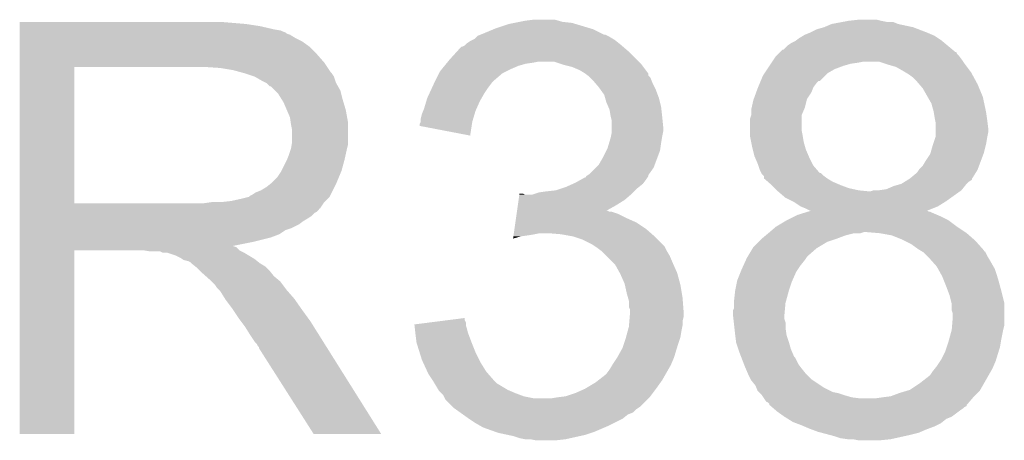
# Model space of a CAD drawing. Extents: x -9 to 122, y -9 to 65.
# Tile 264 of 308: x 81.623 to 83.955, y 54.381 to 55.377. Entities that reach past the tile are written whole.
import ezdxf

# ---------------------------------------------------------------- set-up
doc = ezdxf.new("R2010")
doc.units = 0
doc.layers.add('CLICKER_4_FOR_R7FA4M2A_V100_GTO', color=12, linetype='CONTINUOUS')

msp = doc.modelspace()

# ---------------------------------------------------------------- linework, layer by layer
at = {"layer": 'CLICKER_4_FOR_R7FA4M2A_V100_GTO'}
for points in [[(81.62292, 55.36692), (81.622922, 55.372), (82.15884, 55.36692), (82.09788, 55.372)], [(81.62292, 55.36184), (81.62292, 55.36692), (82.19186, 55.36184), (82.15884, 55.36692)], [(81.62292, 55.35422), (81.62292, 55.36184), (82.22488, 55.35422), (82.19186, 55.36184)], [(82.744564, 55.35422), (82.75066, 55.35676), (82.9818, 55.35422), (82.973334, 55.35676)], [(82.75066, 55.35676), (82.781142, 55.36692), (82.973334, 55.35676), (82.93947, 55.36692)], [(82.781142, 55.36692), (82.79384, 55.36946), (82.93947, 55.36692), (82.931002, 55.36946)], [(82.79384, 55.36946), (82.80654, 55.372), (82.931002, 55.36946), (82.908142, 55.372)], [(82.80654, 55.372), (82.81924, 55.37454), (82.908142, 55.372), (82.89925, 55.37454)], [(82.81924, 55.37454), (82.839562, 55.37708), (82.89925, 55.37454), (82.890358, 55.37708)], [(83.510122, 55.354222), (83.527894, 55.359298), (83.751922, 55.354222), (83.738722, 55.359298)], [(83.527894, 55.359298), (83.527902, 55.3593), (83.738722, 55.359298), (83.738714, 55.3593)], [(83.527902, 55.3593), (83.545682, 55.36692), (83.738714, 55.3593), (83.703162, 55.36692)], [(83.545682, 55.36692), (83.572762, 55.371998), (83.703162, 55.36692), (83.690464, 55.371998)], [(83.572762, 55.371998), (83.572772, 55.372), (83.690464, 55.371998), (83.675222, 55.372)], [(83.572772, 55.372), (83.586318, 55.37454), (83.675222, 55.372), (83.66252, 55.37454)], [(83.586318, 55.37454), (83.609182, 55.37708), (83.66252, 55.37454), (83.652358, 55.37708)], [(81.62292, 55.351678), (81.62292, 55.35422), (82.240122, 55.351678), (82.22488, 55.35422)], [(81.62292, 55.346596), (81.62292, 55.351678), (82.25282, 55.346596), (82.240122, 55.351678)], [(81.62292, 55.34406), (81.62292, 55.346596), (82.255364, 55.34406), (82.25282, 55.346596)], [(81.62292, 55.34152), (81.62292, 55.34406), (82.262982, 55.34152), (82.255364, 55.34406)], [(81.62292, 55.3339), (81.62292, 55.34152), (82.27568, 55.3339), (82.262982, 55.34152)], [(81.62292, 55.326278), (81.62292, 55.3339), (82.29092, 55.326278), (82.27568, 55.3339)], [(82.69986, 55.331362), (82.70494, 55.33644), (83.028364, 55.331362), (83.019898, 55.33644)], [(82.70494, 55.33644), (82.707484, 55.33898), (83.019898, 55.33644), (83.01482, 55.33898)], [(82.707484, 55.33898), (82.713826, 55.341518), (83.01482, 55.33898), (83.009744, 55.341518)], [(82.713826, 55.341518), (82.713832, 55.34152), (83.009744, 55.341518), (83.007204, 55.34152)], [(82.713832, 55.34152), (82.72018, 55.34406), (83.007204, 55.34152), (83.002124, 55.34406)], [(82.72018, 55.34406), (82.744564, 55.35422), (83.002124, 55.34406), (82.9818, 55.35422)], [(83.462704, 55.32882), (83.469482, 55.333902), (83.80476, 55.32882), (83.797138, 55.333902)], [(83.469482, 55.333902), (83.47794, 55.338978), (83.797138, 55.333902), (83.789522, 55.338978)], [(83.47794, 55.338978), (83.482178, 55.34152), (83.789522, 55.338978), (83.783592, 55.34152)], [(83.482178, 55.34152), (83.49488, 55.3466), (83.783592, 55.34152), (83.77174, 55.3466)], [(83.49488, 55.3466), (83.510122, 55.354222), (83.77174, 55.3466), (83.751922, 55.354222)], [(81.62292, 55.313578), (81.62292, 55.326278), (82.308702, 55.313578), (82.29092, 55.326278)], [(81.62292, 55.2958), (81.62292, 55.313578), (82.32648, 55.2958), (82.308702, 55.313578)], [(82.659914, 55.303422), (82.66684, 55.31104), (83.06308, 55.303422), (83.054192, 55.31104)], [(82.66684, 55.31104), (82.669386, 55.31358), (83.054192, 55.31104), (83.051228, 55.31358)], [(82.669386, 55.31358), (82.671924, 55.313582), (83.051228, 55.31358), (83.051226, 55.313582)], [(82.671924, 55.313582), (82.677, 55.316122), (83.051226, 55.313582), (83.048262, 55.316122)], [(82.677, 55.316122), (82.679538, 55.31866), (83.048262, 55.316122), (83.0453, 55.31866)], [(82.679538, 55.31866), (82.68208, 55.3212), (83.0453, 55.31866), (83.042126, 55.3212)], [(82.68208, 55.3212), (82.689702, 55.32628), (83.042126, 55.3212), (83.035776, 55.32628)], [(82.689702, 55.32628), (82.694778, 55.32882), (83.035776, 55.32628), (83.0326, 55.32882)], [(82.694778, 55.32882), (82.69986, 55.331362), (83.0326, 55.32882), (83.028364, 55.331362)], [(83.431386, 55.305966), (83.44154, 55.31612), (83.832186, 55.305966), (83.820002, 55.31612)], [(83.44154, 55.31612), (83.449162, 55.3212), (83.820002, 55.31612), (83.813906, 55.3212)], [(83.449162, 55.3212), (83.45932, 55.326282), (83.813906, 55.3212), (83.807806, 55.326282)], [(83.45932, 55.326282), (83.462704, 55.32882), (83.807806, 55.326282), (83.80476, 55.32882)], [(81.622918, 55.27548), (81.62292, 55.2958), (82.34426, 55.27548), (82.32648, 55.2958)], [(82.64144, 55.283098), (82.659914, 55.303422), (83.083402, 55.283098), (83.06308, 55.303422)], [(83.406826, 55.28056), (83.413598, 55.290718), (83.85556, 55.28056), (83.84794, 55.290718)], [(83.413598, 55.290718), (83.413602, 55.290722), (83.84794, 55.290718), (83.847938, 55.290722)], [(83.413602, 55.290722), (83.41868, 55.2958), (83.847938, 55.290722), (83.842862, 55.2958)], [(83.41868, 55.2958), (83.423748, 55.300866), (83.842862, 55.2958), (83.840326, 55.300866)], [(83.423748, 55.300866), (83.423762, 55.30088), (83.840326, 55.300866), (83.837786, 55.30088)], [(83.423762, 55.30088), (83.426306, 55.303422), (83.837786, 55.30088), (83.835238, 55.303422)], [(83.426306, 55.303422), (83.428846, 55.30596), (83.835238, 55.303422), (83.832194, 55.30596)], [(83.428846, 55.30596), (83.431386, 55.305966), (83.832194, 55.30596), (83.832186, 55.305966)], [(81.622912, 54.942762), (81.622918, 55.26532), (81.75244, 54.942762), (81.752462, 55.26532)], [(81.622918, 55.26532), (81.622918, 55.27548), (82.351034, 55.26532), (82.34426, 55.27548)], [(82.09788, 55.26278), (82.05978, 55.26532), (82.352728, 55.26278), (82.351034, 55.26532)], [(82.128362, 55.2577), (82.09788, 55.26278), (82.356114, 55.2577), (82.352728, 55.26278)], [(82.622736, 55.26024), (82.62897, 55.26786), (82.78622, 55.26024), (82.803998, 55.26786)], [(82.62897, 55.26786), (82.633128, 55.27294), (82.803998, 55.26786), (82.821778, 55.27294)], [(82.633128, 55.27294), (82.635206, 55.27548), (82.821778, 55.27294), (82.83956, 55.27548)], [(82.635206, 55.27548), (82.637284, 55.27802), (82.83956, 55.27548), (82.852258, 55.27802)], [(82.637284, 55.27802), (82.64144, 55.283098), (83.08848, 55.27802), (83.083402, 55.283098)], [(82.910682, 55.2704), (82.887816, 55.27802), (83.0961, 55.2704), (83.08848, 55.27802)], [(82.91069, 55.270398), (82.910682, 55.2704), (83.0961, 55.270398), (83.0961, 55.2704)], [(82.930998, 55.26532), (82.91069, 55.270398), (83.09991, 55.26532), (83.0961, 55.270398)], [(82.948778, 55.2577), (82.930998, 55.26532), (83.105624, 55.2577), (83.09991, 55.26532)], [(83.39328, 55.26024), (83.398358, 55.267858), (83.5533, 55.26024), (83.573618, 55.267858)], [(83.398358, 55.267858), (83.401746, 55.27294), (83.573618, 55.267858), (83.591402, 55.27294)], [(83.401746, 55.27294), (83.40344, 55.27548), (83.591402, 55.27294), (83.609178, 55.27548)], [(83.40344, 55.27548), (83.405134, 55.27802), (83.609178, 55.27548), (83.621882, 55.27802)], [(83.405134, 55.27802), (83.406826, 55.28056), (83.857254, 55.27802), (83.85556, 55.28056)], [(83.657442, 55.278018), (83.63458, 55.27802), (83.857256, 55.278018), (83.857254, 55.27802)], [(83.67268, 55.27294), (83.657442, 55.278018), (83.86064, 55.27294), (83.857256, 55.278018)], [(83.6803, 55.2704), (83.67268, 55.27294), (83.862546, 55.2704), (83.86064, 55.27294)], [(83.698082, 55.26532), (83.6803, 55.2704), (83.866356, 55.26532), (83.862546, 55.2704)], [(83.71586, 55.25516), (83.698082, 55.26532), (83.873978, 55.25516), (83.866356, 55.26532)], [(82.146996, 55.252618), (82.128362, 55.2577), (82.359502, 55.252618), (82.356114, 55.2577)], [(82.1563, 55.25008), (82.146996, 55.252618), (82.36204, 55.25008), (82.359502, 55.252618)], [(82.179162, 55.24246), (82.1563, 55.25008), (82.36712, 55.24246), (82.36204, 55.25008)], [(82.19694, 55.2323), (82.179162, 55.24246), (82.370508, 55.2323), (82.36712, 55.24246)], [(82.60842, 55.234842), (82.61604, 55.25008), (82.74812, 55.234842), (82.7659, 55.25008)], [(82.61604, 55.25008), (82.61858, 55.25516), (82.7659, 55.25008), (82.77606, 55.25516)], [(82.61858, 55.25516), (82.622736, 55.26024), (82.77606, 55.25516), (82.78622, 55.26024)], [(82.961478, 55.250082), (82.948778, 55.2577), (83.111336, 55.250082), (83.105624, 55.2577)], [(82.961486, 55.250076), (82.961478, 55.250082), (83.11134, 55.250076), (83.111336, 55.250082)], [(82.968262, 55.244994), (82.961486, 55.250076), (83.111346, 55.244994), (83.11134, 55.250076)], [(82.971638, 55.24246), (82.968262, 55.244994), (83.11388, 55.24246), (83.111346, 55.244994)], [(82.974184, 55.239916), (82.971638, 55.24246), (83.11642, 55.239916), (83.11388, 55.24246)], [(82.979262, 55.23484), (82.974184, 55.239916), (83.118452, 55.23484), (83.11642, 55.239916)], [(83.37783, 55.232306), (83.383122, 55.245002), (83.517746, 55.232306), (83.530442, 55.245002)], [(83.383122, 55.245002), (83.386508, 55.250082), (83.530442, 55.245002), (83.535522, 55.250082)], [(83.386508, 55.250082), (83.39328, 55.26024), (83.535522, 55.250082), (83.5533, 55.26024)], [(83.720094, 55.25262), (83.71586, 55.25516), (83.875882, 55.25262), (83.873978, 55.25516)], [(83.72856, 55.24754), (83.720094, 55.25262), (83.878654, 55.24754), (83.875882, 55.25262)], [(83.73872, 55.239918), (83.72856, 55.24754), (83.88281, 55.239918), (83.878654, 55.24754)], [(83.74634, 55.2323), (83.73872, 55.239918), (83.886966, 55.2323), (83.88281, 55.239918)], [(82.2071, 55.227218), (82.19694, 55.2323), (82.3722, 55.227218), (82.370508, 55.2323)], [(82.214726, 55.2196), (82.2071, 55.227218), (82.376554, 55.2196), (82.3722, 55.227218)], [(82.217266, 55.219594), (82.214726, 55.2196), (82.376558, 55.219594), (82.376554, 55.2196)], [(82.227424, 55.209436), (82.217266, 55.219594), (82.382362, 55.209436), (82.376558, 55.219594)], [(82.59279, 55.201822), (82.599822, 55.21706), (82.722722, 55.201822), (82.73288, 55.21706)], [(82.599822, 55.21706), (82.60334, 55.22468), (82.73288, 55.21706), (82.738596, 55.22468)], [(82.60334, 55.22468), (82.604608, 55.227218), (82.738596, 55.22468), (82.7405, 55.227218)], [(82.604608, 55.227218), (82.60842, 55.234842), (82.7405, 55.227218), (82.74812, 55.234842)], [(82.985794, 55.22722), (82.979262, 55.23484), (83.1215, 55.22722), (83.118452, 55.23484)], [(82.9945, 55.21706), (82.985794, 55.22722), (83.12658, 55.21706), (83.1215, 55.22722)], [(82.99813, 55.21198), (82.9945, 55.21706), (83.12912, 55.21198), (83.12658, 55.21706)], [(83.37042, 55.214518), (83.37148, 55.217062), (83.501484, 55.214518), (83.502502, 55.217062)], [(83.37148, 55.217062), (83.375712, 55.22722), (83.502502, 55.217062), (83.510122, 55.22722)], [(83.375712, 55.22722), (83.377828, 55.2323), (83.510122, 55.22722), (83.515206, 55.2323)], [(83.377828, 55.2323), (83.37783, 55.232306), (83.515206, 55.2323), (83.517746, 55.232306)], [(83.752872, 55.22468), (83.74634, 55.2323), (83.89112, 55.22468), (83.886966, 55.2323)], [(83.761582, 55.214518), (83.752872, 55.22468), (83.895354, 55.214518), (83.89112, 55.22468)], [(82.23504, 55.201818), (82.227424, 55.209436), (82.384268, 55.201818), (82.382362, 55.209436)], [(82.242976, 55.189122), (82.23504, 55.201818), (82.38744, 55.189122), (82.384268, 55.201818)], [(82.5881, 55.19166), (82.59279, 55.201822), (82.716914, 55.19166), (82.722722, 55.201822)], [(83.007198, 55.199284), (82.99813, 55.21198), (83.133882, 55.199284), (83.12912, 55.21198)], [(83.009378, 55.191658), (83.007198, 55.199284), (83.13674, 55.191658), (83.133882, 55.199284)], [(83.361186, 55.189124), (83.366726, 55.20436), (83.487262, 55.189124), (83.49742, 55.20436)], [(83.366726, 55.20436), (83.37042, 55.214518), (83.49742, 55.20436), (83.501484, 55.214518)], [(83.773194, 55.194198), (83.761582, 55.214518), (83.90382, 55.194198), (83.895354, 55.214518)], [(83.781902, 55.178958), (83.773194, 55.194198), (83.907086, 55.178958), (83.90382, 55.194198)], [(82.24774, 55.1815), (82.242976, 55.189122), (82.389728, 55.1815), (82.38744, 55.189122)], [(82.25536, 55.16372), (82.24774, 55.1815), (82.39506, 55.16372), (82.389728, 55.1815)], [(82.58048, 55.166258), (82.585812, 55.184038), (82.704654, 55.166258), (82.71256, 55.184038)], [(82.585812, 55.184038), (82.5881, 55.19166), (82.71256, 55.184038), (82.716914, 55.19166)], [(83.012278, 55.1815), (83.009378, 55.191658), (83.13928, 55.1815), (83.13674, 55.191658)], [(83.016634, 55.171338), (83.012278, 55.1815), (83.14182, 55.171338), (83.13928, 55.1815)], [(83.019898, 55.163722), (83.016634, 55.171338), (83.142668, 55.163722), (83.14182, 55.171338)], [(83.35518, 55.163722), (83.356308, 55.168802), (83.480002, 55.163722), (83.48218, 55.168802)], [(83.356308, 55.168802), (83.360262, 55.18658), (83.48218, 55.168802), (83.486624, 55.18658)], [(83.360262, 55.18658), (83.361186, 55.189124), (83.486624, 55.18658), (83.487262, 55.189124)], [(83.78698, 55.16118), (83.781902, 55.178958), (83.910896, 55.16118), (83.907086, 55.178958)], [(82.26298, 55.145936), (82.25536, 55.16372), (82.398294, 55.145936), (82.39506, 55.16372)], [(82.264432, 55.135778), (82.26298, 55.145936), (82.40014, 55.135778), (82.398294, 55.145936)], [(82.57286, 55.143402), (82.575402, 55.153562), (82.697064, 55.143402), (82.700112, 55.153562)], [(82.575402, 55.153562), (82.578448, 55.16118), (82.700112, 55.153562), (82.702398, 55.16118)], [(82.578448, 55.16118), (82.58048, 55.166258), (82.702398, 55.16118), (82.704654, 55.166258)], [(83.02244, 55.14848), (83.019898, 55.163722), (83.14436, 55.14848), (83.142668, 55.163722)], [(83.02498, 55.138322), (83.02244, 55.14848), (83.145376, 55.138322), (83.14436, 55.14848)], [(83.352642, 55.143402), (83.355176, 55.151016), (83.47456, 55.143402), (83.47456, 55.151016)], [(83.355176, 55.151016), (83.35518, 55.151024), (83.47456, 55.151016), (83.474562, 55.151024)], [(83.35518, 55.151024), (83.35518, 55.163722), (83.474562, 55.151024), (83.480002, 55.163722)], [(83.787404, 55.15864), (83.78698, 55.16118), (83.91144, 55.15864), (83.910896, 55.16118)], [(83.78952, 55.14594), (83.787404, 55.15864), (83.913256, 55.14594), (83.91144, 55.15864)], [(83.790536, 55.14086), (83.78952, 55.14594), (83.91398, 55.14086), (83.913256, 55.14594)], [(82.26552, 55.128162), (82.264432, 55.135778), (82.40014, 55.128162), (82.40014, 55.135778)], [(82.26806, 55.115458), (82.26552, 55.128162), (82.40014, 55.115458), (82.40014, 55.128162)], [(82.57032, 55.125638), (82.570322, 55.130704), (82.693212, 55.125638), (82.693994, 55.130704)], [(82.689678, 55.102764), (82.57032, 55.125638), (82.689678, 55.102764), (82.693212, 55.125638)], [(82.570322, 55.130704), (82.572858, 55.13578), (82.693994, 55.130704), (82.69478, 55.13578)], [(82.572858, 55.13578), (82.57286, 55.135784), (82.69478, 55.13578), (82.69478, 55.135784)], [(82.57286, 55.135784), (82.57286, 55.143402), (82.69478, 55.135784), (82.697064, 55.143402)], [(83.02498, 55.123082), (83.02498, 55.138322), (83.1469, 55.123082), (83.145376, 55.138322)], [(83.02498, 55.112918), (83.02498, 55.123082), (83.1469, 55.112918), (83.1469, 55.123082)], [(83.35264, 55.115462), (83.352642, 55.143402), (83.47456, 55.115462), (83.47456, 55.143402)], [(83.79206, 55.133238), (83.790536, 55.14086), (83.914934, 55.133238), (83.91398, 55.14086)], [(83.792058, 55.120538), (83.79206, 55.133238), (83.91652, 55.120538), (83.914934, 55.133238)], [(82.26806, 55.087518), (82.26806, 55.115458), (82.40014, 55.087518), (82.40014, 55.115458)], [(83.02244, 55.097678), (83.022948, 55.10022), (83.143936, 55.097678), (83.14436, 55.10022)], [(83.022948, 55.10022), (83.02498, 55.110382), (83.14436, 55.10022), (83.146392, 55.110382)], [(83.02498, 55.110382), (83.02498, 55.112918), (83.146392, 55.110382), (83.1469, 55.112918)], [(83.35264, 55.10276), (83.35264, 55.115462), (83.4771, 55.10276), (83.47456, 55.115462)], [(83.35264, 55.100222), (83.35264, 55.10276), (83.477524, 55.100222), (83.4771, 55.10276)], [(83.355182, 55.08752), (83.35264, 55.100222), (83.47964, 55.08752), (83.477524, 55.100222)], [(83.791212, 55.09768), (83.792058, 55.100218), (83.91398, 55.09768), (83.914486, 55.100218)], [(83.792058, 55.110378), (83.792058, 55.120538), (83.91652, 55.110378), (83.91652, 55.120538)], [(83.792058, 55.100218), (83.792058, 55.110378), (83.914486, 55.100218), (83.91652, 55.110378)], [(82.265518, 55.072278), (82.266788, 55.079898), (82.398234, 55.072278), (82.40014, 55.079898)], [(82.266788, 55.079898), (82.26806, 55.087518), (82.40014, 55.079898), (82.40014, 55.087518)], [(83.014822, 55.072282), (83.01863, 55.08498), (83.140004, 55.072282), (83.14182, 55.08498)], [(83.01863, 55.08498), (83.02244, 55.097678), (83.14182, 55.08498), (83.143936, 55.097678)], [(83.35772, 55.07482), (83.355182, 55.08752), (83.483268, 55.07482), (83.47964, 55.08752)], [(83.780084, 55.062118), (83.78444, 55.07736), (83.906358, 55.062118), (83.910168, 55.07736)], [(83.78444, 55.07736), (83.786132, 55.08244), (83.910168, 55.07736), (83.91144, 55.08244)], [(83.786132, 55.08244), (83.791212, 55.09768), (83.91144, 55.08244), (83.91398, 55.09768)], [(82.256376, 55.04688), (82.26044, 55.05704), (82.39252, 55.04688), (82.394776, 55.05704)], [(82.26044, 55.05704), (82.264672, 55.06974), (82.394776, 55.05704), (82.3976, 55.06974)], [(82.264672, 55.06974), (82.265518, 55.072278), (82.3976, 55.06974), (82.398234, 55.072278)], [(82.994502, 55.034182), (83.00466, 55.05196), (83.126896, 55.034182), (83.133564, 55.05196)], [(83.00466, 55.05196), (83.012278, 55.067196), (83.133564, 55.05196), (83.139278, 55.067196)], [(83.012278, 55.067196), (83.014822, 55.072282), (83.139278, 55.067196), (83.140004, 55.072282)], [(83.358992, 55.06974), (83.35772, 55.07482), (83.484718, 55.06974), (83.483268, 55.07482)], [(83.3628, 55.054502), (83.358992, 55.06974), (83.491252, 55.054502), (83.484718, 55.06974)], [(83.36389, 55.05196), (83.3628, 55.054502), (83.49234, 55.05196), (83.491252, 55.054502)], [(83.37042, 55.036718), (83.36389, 55.05196), (83.499962, 55.036718), (83.49234, 55.05196)], [(83.7692, 55.044342), (83.779358, 55.059576), (83.899692, 55.044342), (83.905404, 55.059576)], [(83.779358, 55.059576), (83.780084, 55.062118), (83.905404, 55.059576), (83.906358, 55.062118)], [(82.242658, 55.018938), (82.25536, 55.04434), (82.3849, 55.018938), (82.391826, 55.04434)], [(82.25536, 55.04434), (82.256376, 55.04688), (82.391826, 55.04434), (82.39252, 55.04688)], [(82.986878, 55.026558), (82.994502, 55.034182), (83.124038, 55.026558), (83.126896, 55.034182)], [(83.372112, 55.031644), (83.37042, 55.036718), (83.502498, 55.031644), (83.499962, 55.036718)], [(83.3755, 55.021482), (83.372112, 55.031644), (83.511208, 55.021482), (83.502498, 55.031644)], [(83.75396, 55.02402), (83.761578, 55.031638), (83.89207, 55.02402), (83.894928, 55.031638)], [(83.761578, 55.031638), (83.7692, 55.044342), (83.894928, 55.031638), (83.899692, 55.044342)], [(82.232498, 55.003698), (82.242658, 55.018938), (82.378548, 55.003698), (82.3849, 55.018938)], [(82.96402, 55.003722), (82.964026, 55.006234), (83.10966, 55.003722), (83.111336, 55.006234)], [(82.964026, 55.006234), (82.964028, 55.006244), (83.111336, 55.006234), (83.111336, 55.006244)], [(82.964028, 55.006244), (82.967824, 55.008776), (83.111336, 55.006244), (83.11134, 55.008776)], [(82.967824, 55.008776), (82.971642, 55.011322), (83.11134, 55.008776), (83.113158, 55.011322)], [(82.971642, 55.011322), (82.986878, 55.026558), (83.113158, 55.011322), (83.124038, 55.026558)], [(83.379308, 55.013866), (83.3755, 55.021482), (83.517734, 55.013866), (83.511208, 55.021482)], [(83.379312, 55.01386), (83.379308, 55.013866), (83.520274, 55.01386), (83.517734, 55.013866)], [(83.380578, 55.011324), (83.379312, 55.01386), (83.522814, 55.011324), (83.520274, 55.01386)], [(83.38312, 55.008782), (83.380578, 55.011324), (83.52536, 55.008782), (83.522814, 55.011324)], [(83.385654, 55.006246), (83.38312, 55.008782), (83.528742, 55.006246), (83.52536, 55.008782)], [(83.38566, 55.001168), (83.385654, 55.006246), (83.53551, 55.001168), (83.528742, 55.006246)], [(83.731098, 55.00116), (83.74634, 55.01386), (83.878422, 55.00116), (83.886356, 55.01386)], [(83.74634, 55.01386), (83.748878, 55.016398), (83.886356, 55.01386), (83.887942, 55.016398)], [(83.748878, 55.016398), (83.752264, 55.021478), (83.887942, 55.016398), (83.891118, 55.021478)], [(83.752264, 55.021478), (83.75396, 55.02402), (83.891118, 55.021478), (83.89207, 55.02402)], [(82.207098, 54.980838), (82.216624, 54.98846), (82.368388, 54.980838), (82.3722, 54.98846)], [(82.216624, 54.98846), (82.219798, 54.990998), (82.3722, 54.98846), (82.373256, 54.990998)], [(82.219798, 54.990998), (82.232498, 55.003698), (82.373256, 54.990998), (82.378548, 55.003698)], [(82.915758, 54.98084), (82.932898, 54.988458), (83.089114, 54.98084), (83.098638, 54.988458)], [(82.932898, 54.988458), (82.93862, 54.991), (83.098638, 54.988458), (83.100544, 54.991)], [(82.93862, 54.991), (82.952338, 54.99862), (83.100544, 54.991), (83.10626, 54.99862)], [(82.952338, 54.99862), (82.961486, 55.0037), (83.10626, 54.99862), (83.109646, 55.0037)], [(82.961486, 55.0037), (82.96402, 55.003722), (83.109646, 55.0037), (83.10966, 55.003722)], [(83.38567, 55.00116), (83.38566, 55.001168), (83.53552, 55.00116), (83.53551, 55.001168)], [(83.394556, 54.99354), (83.38567, 55.00116), (83.54822, 54.99354), (83.53552, 55.00116)], [(83.40344, 54.98592), (83.394556, 54.99354), (83.566, 54.98592), (83.54822, 54.99354)], [(83.411058, 54.978302), (83.40344, 54.98592), (83.586318, 54.978302), (83.566, 54.98592)], [(83.675216, 54.97576), (83.692998, 54.98338), (83.85505, 54.97576), (83.861146, 54.98338)], [(83.692998, 54.98338), (83.701884, 54.985918), (83.861146, 54.98338), (83.863178, 54.985918)], [(83.701884, 54.985918), (83.71078, 54.988458), (83.863178, 54.985918), (83.865718, 54.988458)], [(83.71078, 54.988458), (83.718904, 54.993538), (83.865718, 54.988458), (83.870798, 54.993538)], [(83.718904, 54.993538), (83.727028, 54.998616), (83.870798, 54.993538), (83.878412, 54.998616)], [(83.727028, 54.998616), (83.73109, 55.001156), (83.878412, 54.998616), (83.87842, 55.001156)], [(83.73109, 55.001156), (83.731098, 55.00116), (83.87842, 55.001156), (83.878422, 55.00116)], [(82.166456, 54.95798), (82.169, 54.960518), (82.356958, 54.95798), (82.358226, 54.960518)], [(82.169, 54.960518), (82.174078, 54.96306), (82.358226, 54.960518), (82.359498, 54.96306)], [(82.174078, 54.96306), (82.181698, 54.968138), (82.359498, 54.96306), (82.362036, 54.968138)], [(82.181698, 54.968138), (82.194402, 54.97322), (82.362036, 54.968138), (82.364578, 54.97322)], [(82.194402, 54.97322), (82.207098, 54.980838), (82.364578, 54.97322), (82.368388, 54.980838)], [(82.804378, 54.95036), (82.806196, 54.96306), (83.055458, 54.95036), (83.070276, 54.96306)], [(82.806196, 54.96306), (82.806558, 54.965598), (82.819244, 54.96306), (82.814164, 54.965598)], [(82.806558, 54.965598), (82.80656, 54.9656), (82.814164, 54.965598), (82.80656, 54.9656)], [(82.819244, 54.96306), (82.837022, 54.963062), (83.070276, 54.96306), (83.070278, 54.963062)], [(82.837022, 54.963062), (82.844638, 54.9656), (83.070278, 54.963062), (83.07324, 54.9656)], [(82.844638, 54.9656), (82.852262, 54.96814), (83.07324, 54.9656), (83.07578, 54.96814)], [(82.852262, 54.96814), (82.87004, 54.97068), (83.07578, 54.96814), (83.07832, 54.97068)], [(82.87004, 54.97068), (82.892902, 54.973222), (83.07832, 54.97068), (83.080862, 54.973222)], [(82.892902, 54.973222), (82.908136, 54.9783), (83.080862, 54.973222), (83.08594, 54.9783)], [(82.908136, 54.9783), (82.915758, 54.98084), (83.08594, 54.9783), (83.089114, 54.98084)], [(83.41614, 54.97322), (83.411058, 54.978302), (83.60918, 54.97322), (83.586318, 54.978302)], [(83.41868, 54.97068), (83.41614, 54.97322), (83.63458, 54.97068), (83.60918, 54.97322)], [(83.41868, 54.970678), (83.41868, 54.97068), (83.84946, 54.970678), (83.849464, 54.97068)], [(83.43646, 54.95544), (83.41868, 54.970678), (83.828128, 54.95544), (83.84946, 54.970678)], [(83.637116, 54.97068), (83.644738, 54.973218), (83.849464, 54.97068), (83.853018, 54.973218)], [(83.644738, 54.973218), (83.657438, 54.97322), (83.853018, 54.973218), (83.853018, 54.97322)], [(83.657438, 54.97322), (83.675216, 54.97576), (83.853018, 54.97322), (83.85505, 54.97576)], [(81.622912, 54.94274), (81.622912, 54.942762), (82.059778, 54.94274), (81.75244, 54.942762)], [(81.622912, 54.93004), (81.622912, 54.94274), (82.33409, 54.93004), (82.342564, 54.94274)], [(82.059778, 54.94274), (82.07756, 54.94528), (82.342564, 54.94274), (82.34426, 54.94528)], [(82.100418, 54.94528), (82.123278, 54.94782), (82.34426, 54.94528), (82.346798, 54.94782)], [(82.123278, 54.94782), (82.14614, 54.9529), (82.346798, 54.94782), (82.351878, 54.9529)], [(82.14614, 54.9529), (82.166454, 54.957978), (82.351878, 54.9529), (82.356956, 54.957978)], [(82.166454, 54.957978), (82.166456, 54.95798), (82.356956, 54.957978), (82.356958, 54.95798)], [(82.800746, 54.92496), (82.802562, 54.937662), (83.012366, 54.92496), (83.03514, 54.937662)], [(82.802562, 54.937662), (82.804378, 54.95036), (83.03514, 54.937662), (83.055458, 54.95036)], [(83.4517, 54.94782), (83.43646, 54.95544), (83.81746, 54.94782), (83.828128, 54.95544)], [(83.456778, 54.94528), (83.4517, 54.94782), (83.813396, 54.94528), (83.81746, 54.94782)], [(83.472018, 54.935122), (83.456778, 54.94528), (83.797142, 54.935122), (83.813396, 54.94528)], [(81.62291, 54.927494), (81.622912, 54.930018), (82.331554, 54.927494), (82.33156, 54.930018)], [(81.62291, 54.922418), (81.62291, 54.927494), (82.326476, 54.922418), (82.331554, 54.927494)], [(81.62291, 54.919878), (81.62291, 54.922418), (82.3214, 54.919878), (82.326476, 54.922418)], [(81.62291, 54.91226), (81.62291, 54.919878), (82.31378, 54.91226), (82.3214, 54.919878)], [(81.62291, 54.90718), (81.62291, 54.91226), (82.306162, 54.90718), (82.31378, 54.91226)], [(81.622912, 54.930018), (81.622912, 54.93004), (82.33156, 54.930018), (82.33409, 54.93004)], [(82.798202, 54.90718), (82.799656, 54.91734), (83.06054, 54.90718), (83.04022, 54.91734)], [(82.799656, 54.91734), (82.800382, 54.922418), (83.04022, 54.91734), (83.024982, 54.922418)], [(82.800382, 54.92242), (82.800746, 54.924958), (83.019904, 54.92242), (83.014824, 54.924958)], [(82.800382, 54.922418), (82.800382, 54.92242), (83.024982, 54.922418), (83.019904, 54.92242)], [(82.800746, 54.924958), (82.800746, 54.92496), (83.014824, 54.924958), (83.012366, 54.92496)], [(83.439, 54.9021), (83.459318, 54.91226), (83.822538, 54.9021), (83.80222, 54.91226)], [(83.459318, 54.91226), (83.464402, 54.914802), (83.80222, 54.91226), (83.79629, 54.914802)], [(83.464402, 54.914802), (83.480832, 54.91988), (83.79629, 54.914802), (83.78444, 54.91988)], [(83.472024, 54.93512), (83.472018, 54.935122), (83.79714, 54.93512), (83.797142, 54.935122)], [(83.48472, 54.93004), (83.472024, 54.93512), (83.784488, 54.93004), (83.79714, 54.93512)], [(83.480832, 54.91988), (83.489046, 54.922418), (83.78444, 54.91988), (83.779364, 54.922418)], [(83.494876, 54.924962), (83.48472, 54.93004), (83.771842, 54.924962), (83.784488, 54.93004)], [(83.489046, 54.922418), (83.489052, 54.92242), (83.779364, 54.922418), (83.776824, 54.92242)], [(83.489052, 54.92242), (83.4972, 54.924938), (83.776824, 54.92242), (83.771784, 54.924938)], [(83.497272, 54.92496), (83.494876, 54.924962), (83.771838, 54.92496), (83.771842, 54.924962)], [(83.4972, 54.924938), (83.497272, 54.92496), (83.771784, 54.924938), (83.771838, 54.92496)], [(81.62291, 54.89956), (81.62291, 54.90718), (82.29346, 54.89956), (82.306162, 54.90718)], [(81.62291, 54.89194), (81.62291, 54.89956), (82.283298, 54.89194), (82.29346, 54.89956)], [(81.62291, 54.88432), (81.62291, 54.89194), (82.268058, 54.88432), (82.283298, 54.89194)], [(82.794568, 54.88178), (82.796748, 54.897018), (83.106262, 54.88178), (83.083402, 54.897018)], [(82.796748, 54.897018), (82.798202, 54.90718), (83.083402, 54.897018), (83.06054, 54.90718)], [(83.413602, 54.886862), (83.438996, 54.902098), (83.842858, 54.886862), (83.82254, 54.902098)], [(83.438996, 54.902098), (83.439, 54.9021), (83.82254, 54.902098), (83.822538, 54.9021)], [(81.62291, 54.879238), (81.62291, 54.88432), (82.252816, 54.879238), (82.268058, 54.88432)], [(81.62291, 54.86908), (81.62291, 54.879238), (82.23758, 54.86908), (82.252816, 54.879238)], [(81.62291, 54.86146), (81.62291, 54.86908), (82.217258, 54.86146), (82.23758, 54.86908)], [(82.792026, 54.864), (82.792388, 54.86654), (82.809078, 54.864), (82.82686, 54.86654)], [(82.792388, 54.86654), (82.792752, 54.86908), (82.82686, 54.86654), (82.8421, 54.86908)], [(82.792752, 54.86908), (82.793116, 54.87162), (82.8421, 54.86908), (82.854798, 54.87162)], [(82.793116, 54.87162), (82.794568, 54.88178), (83.117874, 54.87162), (83.106262, 54.88178)], [(82.905602, 54.86908), (82.875122, 54.87162), (83.120778, 54.86908), (83.117874, 54.87162)], [(82.93353, 54.864002), (82.905602, 54.86908), (83.12658, 54.864002), (83.120778, 54.86908)], [(83.38058, 54.85892), (83.389724, 54.86654), (83.55838, 54.85892), (83.578702, 54.86654)], [(83.389724, 54.86654), (83.39582, 54.87162), (83.578702, 54.86654), (83.599022, 54.87162)], [(83.39582, 54.87162), (83.395822, 54.871622), (83.599022, 54.87162), (83.614262, 54.871622)], [(83.395822, 54.871622), (83.398782, 54.87416), (83.614262, 54.871622), (83.621884, 54.87416)], [(83.398782, 54.87416), (83.413598, 54.88686), (83.861912, 54.87416), (83.84286, 54.88686)], [(83.413598, 54.88686), (83.413602, 54.886862), (83.84286, 54.88686), (83.842858, 54.886862)], [(83.65998, 54.87162), (83.6295, 54.87416), (83.865722, 54.87162), (83.861912, 54.87416)], [(83.687922, 54.866538), (83.65998, 54.87162), (83.87153, 54.866538), (83.865722, 54.87162)], [(83.71332, 54.85638), (83.687922, 54.866538), (83.883138, 54.85638), (83.87153, 54.866538)], [(81.62291, 54.8513), (81.62291, 54.86146), (82.17662, 54.8513), (82.217258, 54.86146)], [(81.62291, 54.84114), (81.62291, 54.8513), (82.126042, 54.84114), (82.17662, 54.8513)], [(82.791304, 54.858952), (82.792026, 54.864), (82.791304, 54.858952), (82.809078, 54.864)], [(82.93354, 54.864), (82.93353, 54.864002), (83.126582, 54.864), (83.12658, 54.864002)], [(82.956398, 54.85638), (82.93354, 54.864), (83.134202, 54.85638), (83.126582, 54.864)], [(82.976718, 54.84622), (82.956398, 54.85638), (83.14436, 54.84622), (83.134202, 54.85638)], [(82.984346, 54.841136), (82.976718, 54.84622), (83.149442, 54.841136), (83.14436, 54.84622)], [(83.360262, 54.838602), (83.37296, 54.8513), (83.514354, 54.838602), (83.53552, 54.8513)], [(83.37296, 54.8513), (83.38058, 54.85892), (83.53552, 54.8513), (83.55838, 54.85892)], [(83.7184, 54.85384), (83.71332, 54.85638), (83.88604, 54.85384), (83.883138, 54.85638)], [(83.73364, 54.846218), (83.7184, 54.85384), (83.892814, 54.846218), (83.88604, 54.85384)], [(83.751418, 54.83352), (83.73364, 54.846218), (83.904098, 54.83352), (83.892814, 54.846218)], [(81.6229, 54.396662), (81.622908, 54.830958), (81.752418, 54.396662), (81.75244, 54.830958)], [(81.622908, 54.838596), (81.62291, 54.841138), (82.135982, 54.838596), (82.128362, 54.841138)], [(81.622908, 54.83098), (81.622908, 54.838596), (82.143602, 54.83098), (82.135982, 54.838596)], [(81.622908, 54.830958), (81.622908, 54.83098), (81.75244, 54.830958), (81.917538, 54.83098)], [(81.62291, 54.841138), (81.62291, 54.84114), (82.128362, 54.841138), (82.126042, 54.84114)], [(81.91755, 54.830978), (81.917538, 54.83098), (82.143604, 54.830978), (82.143602, 54.83098)], [(81.932778, 54.82844), (81.91755, 54.830978), (82.14868, 54.82844), (82.143604, 54.830978)], [(81.960716, 54.825902), (81.955636, 54.82844), (82.153756, 54.825902), (82.14868, 54.82844)], [(81.970876, 54.8259), (81.960716, 54.825902), (82.153758, 54.8259), (82.153756, 54.825902)], [(81.993738, 54.81828), (81.970876, 54.8259), (82.16646, 54.81828), (82.153758, 54.8259)], [(82.99196, 54.83606), (82.984346, 54.841136), (83.151982, 54.83606), (83.149442, 54.841136)], [(82.99873, 54.830982), (82.99196, 54.83606), (83.15452, 54.830982), (83.151982, 54.83606)], [(83.002118, 54.82844), (82.99873, 54.830982), (83.156046, 54.82844), (83.15452, 54.830982)], [(83.01228, 54.818278), (83.002118, 54.82844), (83.16214, 54.818278), (83.156046, 54.82844)], [(83.348068, 54.81828), (83.358736, 54.836062), (83.4898, 54.81828), (83.510122, 54.836062)], [(83.358736, 54.836062), (83.360262, 54.838602), (83.510122, 54.836062), (83.514354, 54.838602)], [(83.755662, 54.830974), (83.751418, 54.83352), (83.90636, 54.830974), (83.904098, 54.83352)], [(83.759886, 54.82844), (83.755662, 54.830974), (83.906382, 54.82844), (83.90636, 54.830974)], [(83.75991, 54.828426), (83.759886, 54.82844), (83.908906, 54.828426), (83.906382, 54.82844)], [(83.764122, 54.825898), (83.75991, 54.828426), (83.910172, 54.825898), (83.908906, 54.828426)], [(83.771738, 54.818282), (83.764122, 54.825898), (83.91398, 54.818282), (83.910172, 54.825898)], [(82.003898, 54.8132), (81.993738, 54.81828), (82.174928, 54.8132), (82.16646, 54.81828)], [(82.00771, 54.81066), (82.003898, 54.8132), (82.17916, 54.81066), (82.174928, 54.8132)], [(82.011516, 54.808122), (82.00771, 54.81066), (82.182334, 54.808122), (82.17916, 54.81066)], [(82.021678, 54.805582), (82.011516, 54.808122), (82.185508, 54.805582), (82.182334, 54.808122)], [(82.026756, 54.803042), (82.021678, 54.805582), (82.188684, 54.803042), (82.185508, 54.805582)], [(82.0293, 54.8005), (82.026756, 54.803042), (82.19186, 54.8005), (82.188684, 54.803042)], [(82.029304, 54.800498), (82.0293, 54.8005), (82.191862, 54.800498), (82.19186, 54.8005)], [(82.038828, 54.792878), (82.029304, 54.800498), (82.204562, 54.792878), (82.191862, 54.800498)], [(83.030058, 54.8005), (83.01228, 54.818278), (83.16976, 54.8005), (83.16214, 54.818278)], [(83.032598, 54.79796), (83.030058, 54.8005), (83.17089, 54.79796), (83.16976, 54.8005)], [(83.04389, 54.77764), (83.032598, 54.79796), (83.179922, 54.77764), (83.17089, 54.79796)], [(83.336938, 54.79542), (83.34271, 54.80812), (83.47202, 54.79542), (83.48218, 54.80812)], [(83.34271, 54.80812), (83.34502, 54.8132), (83.48218, 54.80812), (83.485566, 54.8132)], [(83.34502, 54.8132), (83.346544, 54.815742), (83.485566, 54.8132), (83.487262, 54.815742)], [(83.346544, 54.815742), (83.348068, 54.81828), (83.487262, 54.815742), (83.4898, 54.81828)], [(83.77428, 54.81574), (83.771738, 54.818282), (83.915506, 54.81574), (83.91398, 54.818282)], [(83.783312, 54.80558), (83.77428, 54.81574), (83.9216, 54.80558), (83.915506, 54.81574)], [(83.794602, 54.792878), (83.783312, 54.80558), (83.928858, 54.792878), (83.9216, 54.80558)], [(82.041998, 54.790342), (82.038828, 54.792878), (82.207098, 54.790342), (82.204562, 54.792878)], [(82.049622, 54.782718), (82.041998, 54.790342), (82.214722, 54.782718), (82.207098, 54.790342)], [(82.05216, 54.78018), (82.049622, 54.782718), (82.216754, 54.78018), (82.214722, 54.782718)], [(82.063594, 54.770018), (82.05216, 54.78018), (82.224882, 54.770018), (82.216754, 54.78018)], [(83.0453, 54.7751), (83.04389, 54.77764), (83.180616, 54.7751), (83.179922, 54.77764)], [(83.055458, 54.752242), (83.0453, 54.7751), (83.186848, 54.752242), (83.180616, 54.7751)], [(83.322162, 54.759862), (83.330288, 54.780182), (83.45283, 54.759862), (83.461862, 54.780182)], [(83.330288, 54.780182), (83.33232, 54.78526), (83.461862, 54.780182), (83.465246, 54.78526)], [(83.33232, 54.78526), (83.336938, 54.79542), (83.465246, 54.78526), (83.47202, 54.79542)], [(83.797426, 54.787798), (83.794602, 54.792878), (83.93176, 54.787798), (83.928858, 54.792878)], [(83.8073, 54.77002), (83.797426, 54.787798), (83.937686, 54.77002), (83.93176, 54.787798)], [(82.07502, 54.75986), (82.063594, 54.770018), (82.237072, 54.75986), (82.224882, 54.770018)], [(82.077562, 54.757318), (82.07502, 54.75986), (82.240122, 54.757318), (82.237072, 54.75986)], [(82.085178, 54.749702), (82.077562, 54.757318), (82.245834, 54.749702), (82.240122, 54.757318)], [(82.09026, 54.74208), (82.085178, 54.749702), (82.251552, 54.74208), (82.245834, 54.749702)], [(83.056024, 54.7497), (83.055458, 54.752242), (83.18754, 54.7497), (83.186848, 54.752242)], [(83.06054, 54.729378), (83.056024, 54.7497), (83.190928, 54.729378), (83.18754, 54.7497)], [(83.31708, 54.73446), (83.321652, 54.757318), (83.44408, 54.73446), (83.4517, 54.757318)], [(83.321652, 54.757318), (83.322162, 54.759862), (83.4517, 54.757318), (83.45283, 54.759862)], [(83.809332, 54.76494), (83.8073, 54.77002), (83.939378, 54.76494), (83.937686, 54.77002)], [(83.81746, 54.74462), (83.809332, 54.76494), (83.944922, 54.74462), (83.939378, 54.76494)], [(82.09534, 54.737), (82.09026, 54.74208), (82.25536, 54.737), (82.251552, 54.74208)], [(82.097878, 54.734462), (82.09534, 54.737), (82.257582, 54.734462), (82.25536, 54.737)], [(82.108994, 54.71668), (82.097878, 54.734462), (82.27314, 54.71668), (82.257582, 54.734462)], [(83.063444, 54.719222), (83.06054, 54.729378), (83.19262, 54.719222), (83.190928, 54.729378)], [(83.31454, 54.7116), (83.31708, 54.734458), (83.437844, 54.7116), (83.444078, 54.734458)], [(83.31708, 54.734458), (83.31708, 54.73446), (83.444078, 54.734458), (83.44408, 54.73446)], [(83.820318, 54.737), (83.81746, 54.74462), (83.947, 54.737), (83.944922, 54.74462)], [(83.82508, 54.724298), (83.820318, 54.737), (83.950176, 54.724298), (83.947, 54.737)], [(82.11058, 54.71414), (82.108994, 54.71668), (82.274918, 54.71414), (82.27314, 54.71668)], [(82.12582, 54.69382), (82.11058, 54.71414), (82.289142, 54.69382), (82.274918, 54.71414)], [(83.06562, 54.711604), (83.063444, 54.719222), (83.193206, 54.711604), (83.19262, 54.719222)], [(83.06562, 54.696364), (83.06562, 54.711604), (83.19438, 54.696364), (83.193206, 54.711604)], [(83.31454, 54.706522), (83.31454, 54.7116), (83.43646, 54.706522), (83.437844, 54.7116)], [(83.31454, 54.693824), (83.31454, 54.706522), (83.435304, 54.693824), (83.43646, 54.706522)], [(83.829526, 54.706518), (83.82508, 54.724298), (83.95462, 54.706518), (83.950176, 54.724298)], [(83.83016, 54.703978), (83.829526, 54.706518), (83.95462, 54.703978), (83.95462, 54.706518)], [(83.830162, 54.688738), (83.83016, 54.703978), (83.95462, 54.688738), (83.95462, 54.703978)], [(82.127514, 54.69128), (82.12582, 54.69382), (82.29092, 54.69128), (82.289142, 54.69382)], [(82.14106, 54.67096), (82.127514, 54.69128), (82.3057, 54.67096), (82.29092, 54.69128)], [(83.068158, 54.691284), (83.06562, 54.696364), (83.19477, 54.691284), (83.19438, 54.696364)], [(83.067524, 54.673498), (83.06816, 54.681118), (83.19516, 54.673498), (83.19516, 54.681118)], [(83.06816, 54.686202), (83.068158, 54.691284), (83.19516, 54.686202), (83.19477, 54.691284)], [(83.06816, 54.681118), (83.06816, 54.686202), (83.19516, 54.681118), (83.19516, 54.686202)], [(83.312, 54.678582), (83.312002, 54.688744), (83.43392, 54.678582), (83.434842, 54.688744)], [(83.312002, 54.688744), (83.31454, 54.693824), (83.434842, 54.688744), (83.435304, 54.693824)], [(83.8327, 54.681116), (83.830162, 54.688738), (83.95462, 54.681116), (83.95462, 54.688738)], [(83.8327, 54.6735), (83.8327, 54.681116), (83.95462, 54.6735), (83.95462, 54.681116)], [(82.146776, 54.66334), (82.14106, 54.67096), (82.31124, 54.66334), (82.3057, 54.67096)], [(82.1563, 54.650638), (82.146776, 54.66334), (82.319224, 54.650638), (82.31124, 54.66334)], [(82.55764, 54.65572), (82.597458, 54.660796), (82.679542, 54.65572), (82.67954, 54.660796)], [(82.557922, 54.653178), (82.55764, 54.65572), (82.679542, 54.653178), (82.679542, 54.65572)], [(82.597458, 54.660796), (82.637306, 54.665876), (82.67954, 54.660796), (82.677002, 54.665876)], [(82.637306, 54.665876), (82.677, 54.670936), (82.677002, 54.665876), (82.677, 54.670936)], [(83.06583, 54.653178), (83.066678, 54.663338), (83.19262, 54.653178), (83.19262, 54.663338)], [(83.066678, 54.663338), (83.067524, 54.673498), (83.19262, 54.663338), (83.19516, 54.673498)], [(83.312002, 54.67858), (83.312, 54.678582), (83.43392, 54.67858), (83.43392, 54.678582)], [(83.31313, 54.668424), (83.312002, 54.67858), (83.43392, 54.668424), (83.43392, 54.67858)], [(83.313976, 54.660802), (83.31313, 54.668424), (83.436458, 54.660802), (83.43392, 54.668424)], [(83.315388, 54.648102), (83.313976, 54.660802), (83.43646, 54.648102), (83.436458, 54.660802)], [(83.831006, 54.653178), (83.8327, 54.6735), (83.95462, 54.653178), (83.95462, 54.6735)], [(82.169, 54.63032), (82.1563, 54.650638), (82.331992, 54.63032), (82.319224, 54.650638)], [(82.55876, 54.64556), (82.557922, 54.653178), (82.682078, 54.64556), (82.679542, 54.653178)], [(82.559882, 54.635398), (82.55876, 54.64556), (82.684622, 54.635398), (82.682078, 54.64556)], [(82.56016, 54.63286), (82.559882, 54.635398), (82.685574, 54.63286), (82.684622, 54.635398)], [(82.562384, 54.61508), (82.56016, 54.63286), (82.69224, 54.61508), (82.685574, 54.63286)], [(83.05869, 54.625238), (83.062848, 54.64048), (83.187538, 54.625238), (83.19008, 54.64048)], [(83.062848, 54.64048), (83.06562, 54.650642), (83.19008, 54.64048), (83.192112, 54.650642)], [(83.06562, 54.650642), (83.06583, 54.653178), (83.192112, 54.650642), (83.19262, 54.653178)], [(83.31708, 54.63286), (83.315388, 54.648102), (83.438638, 54.63286), (83.43646, 54.648102)], [(83.317398, 54.630322), (83.31708, 54.63286), (83.439, 54.630322), (83.438638, 54.63286)], [(83.823232, 54.61762), (83.83016, 54.643018), (83.947, 54.61762), (83.952078, 54.643018)], [(83.83016, 54.64302), (83.831006, 54.653178), (83.95208, 54.64302), (83.95462, 54.653178)], [(83.83016, 54.643018), (83.83016, 54.64302), (83.952078, 54.643018), (83.95208, 54.64302)], [(82.17916, 54.61508), (82.169, 54.63032), (82.341568, 54.61508), (82.331992, 54.63032)], [(82.184238, 54.61), (82.17916, 54.61508), (82.34476, 54.61), (82.341568, 54.61508)], [(82.186778, 54.604924), (82.184238, 54.61), (82.34795, 54.604924), (82.34476, 54.61)], [(82.5627, 54.612542), (82.562384, 54.61508), (82.693256, 54.612542), (82.69224, 54.61508)], [(82.569844, 54.58968), (82.5627, 54.612542), (82.7024, 54.58968), (82.693256, 54.612542)], [(83.05038, 54.599842), (83.053764, 54.61), (83.179334, 54.599842), (83.18246, 54.61)], [(83.053764, 54.61), (83.057998, 54.6227), (83.18246, 54.61), (83.186692, 54.6227)], [(83.057998, 54.6227), (83.05869, 54.625238), (83.186692, 54.6227), (83.187538, 54.625238)], [(83.319304, 54.61508), (83.317398, 54.630322), (83.44408, 54.61508), (83.439, 54.630322)], [(83.31962, 54.612542), (83.319304, 54.61508), (83.444806, 54.612542), (83.44408, 54.61508)], [(83.3247, 54.5973), (83.31962, 54.612542), (83.449158, 54.5973), (83.444806, 54.612542)], [(83.818306, 54.602378), (83.82254, 54.61508), (83.94446, 54.602378), (83.946576, 54.61508)], [(83.82254, 54.61508), (83.823232, 54.61762), (83.946576, 54.61508), (83.947, 54.61762)], [(82.189314, 54.602386), (82.186778, 54.604924), (82.349546, 54.602386), (82.34795, 54.604924)], [(82.18932, 54.599844), (82.189314, 54.602386), (82.351144, 54.599844), (82.349546, 54.602386)], [(82.318856, 54.39665), (82.18932, 54.599844), (82.478834, 54.39665), (82.351144, 54.599844)], [(82.575398, 54.571902), (82.569844, 54.58968), (82.71129, 54.571902), (82.7024, 54.58968)], [(83.037678, 54.576978), (83.05038, 54.599842), (83.1723, 54.576978), (83.179334, 54.599842)], [(83.32724, 54.589678), (83.3247, 54.5973), (83.452426, 54.589678), (83.449158, 54.5973)], [(83.331146, 54.579524), (83.32724, 54.589678), (83.456778, 54.579524), (83.452426, 54.589678)], [(83.804758, 54.571898), (83.81492, 54.59222), (83.93508, 54.571898), (83.941334, 54.59222)], [(83.81492, 54.59222), (83.818306, 54.602378), (83.941334, 54.59222), (83.94446, 54.602378)], [(82.578916, 54.564282), (82.575398, 54.571902), (82.7151, 54.564282), (82.71129, 54.571902)], [(82.588298, 54.543958), (82.578916, 54.564282), (82.7278, 54.543958), (82.7151, 54.564282)], [(83.027518, 54.56174), (83.037678, 54.576978), (83.165768, 54.56174), (83.1723, 54.576978)], [(83.332126, 54.57698), (83.331146, 54.579524), (83.459318, 54.57698), (83.456778, 54.579524)], [(83.337986, 54.561742), (83.332126, 54.57698), (83.46694, 54.561742), (83.459318, 54.57698)], [(83.7946, 54.55666), (83.803064, 54.569358), (83.928858, 54.55666), (83.9343, 54.569358)], [(83.803064, 54.569358), (83.804758, 54.571898), (83.9343, 54.569358), (83.93508, 54.571898)], [(82.59064, 54.53888), (82.588298, 54.543958), (82.732244, 54.53888), (82.7278, 54.543958)], [(83.01228, 54.538882), (83.019902, 54.549042), (83.15307, 54.538882), (83.158876, 54.549042)], [(83.019902, 54.549042), (83.025992, 54.559198), (83.158876, 54.549042), (83.16468, 54.559198)], [(83.025992, 54.559198), (83.027518, 54.56174), (83.16468, 54.559198), (83.165768, 54.56174)], [(83.33994, 54.55666), (83.337986, 54.561742), (83.470752, 54.55666), (83.46694, 54.561742)], [(83.342118, 54.55158), (83.33994, 54.55666), (83.47456, 54.55158), (83.470752, 54.55666)], [(83.34756, 54.538882), (83.342118, 54.55158), (83.484718, 54.538882), (83.47456, 54.55158)], [(83.779358, 54.536338), (83.78444, 54.54396), (83.91797, 54.536338), (83.922326, 54.54396)], [(83.78444, 54.54396), (83.790534, 54.551578), (83.922326, 54.54396), (83.92668, 54.551578)], [(83.790534, 54.551578), (83.7946, 54.55666), (83.92668, 54.551578), (83.928858, 54.55666)], [(82.600802, 54.52364), (82.59064, 54.53888), (82.745578, 54.52364), (82.732244, 54.53888)], [(82.605376, 54.516018), (82.600802, 54.52364), (82.753202, 54.516018), (82.745578, 54.52364)], [(82.614516, 54.50078), (82.605376, 54.516018), (82.778602, 54.50078), (82.753202, 54.516018)], [(82.965712, 54.50586), (82.98688, 54.51856), (83.13166, 54.50586), (83.140732, 54.51856)], [(82.98688, 54.51856), (82.993408, 54.523638), (83.140732, 54.51856), (83.14436, 54.523638)], [(82.993408, 54.523638), (83.00974, 54.536342), (83.14436, 54.523638), (83.151618, 54.536342)], [(83.00974, 54.536342), (83.01228, 54.538882), (83.151618, 54.536342), (83.15307, 54.538882)], [(83.34756, 54.53888), (83.34756, 54.538882), (83.48472, 54.53888), (83.484718, 54.538882)], [(83.35391, 54.526182), (83.34756, 54.53888), (83.497418, 54.526182), (83.48472, 54.53888)], [(83.355178, 54.523642), (83.35391, 54.526182), (83.501228, 54.523642), (83.497418, 54.526182)], [(83.365338, 54.51094), (83.355178, 54.523642), (83.520282, 54.51094), (83.501228, 54.523642)], [(83.7311, 54.500778), (83.75396, 54.51602), (83.897648, 54.500778), (83.906358, 54.51602)], [(83.75396, 54.51602), (83.776818, 54.5338), (83.906358, 54.51602), (83.91652, 54.5338)], [(83.776818, 54.5338), (83.779358, 54.536338), (83.91652, 54.5338), (83.91797, 54.536338)], [(82.616038, 54.498242), (82.614516, 54.50078), (82.784524, 54.498242), (82.778602, 54.50078)], [(82.62112, 54.49316), (82.616038, 54.498242), (82.79638, 54.49316), (82.784524, 54.498242)], [(82.626198, 54.48808), (82.62112, 54.49316), (82.809928, 54.48808), (82.79638, 54.49316)], [(82.915762, 54.485542), (82.938618, 54.49316), (83.116418, 54.485542), (83.122132, 54.49316)], [(82.938618, 54.49316), (82.96148, 54.50332), (83.122132, 54.49316), (83.129754, 54.50332)], [(82.96148, 54.50332), (82.965712, 54.50586), (83.129754, 54.50332), (83.13166, 54.50586)], [(83.367372, 54.505862), (83.365338, 54.51094), (83.527898, 54.505862), (83.520282, 54.51094)], [(83.37042, 54.498244), (83.367372, 54.505862), (83.543134, 54.498244), (83.527898, 54.505862)], [(83.372962, 54.495702), (83.37042, 54.498244), (83.548218, 54.495702), (83.543134, 54.498244)], [(83.375502, 54.49316), (83.372962, 54.495702), (83.560918, 54.49316), (83.548218, 54.495702)], [(83.380578, 54.488082), (83.375502, 54.49316), (83.576154, 54.488082), (83.560918, 54.49316)], [(83.685378, 54.48554), (83.7057, 54.493162), (83.883498, 54.48554), (83.89112, 54.493162)], [(83.7057, 54.493162), (83.722634, 54.49824), (83.89112, 54.493162), (83.896198, 54.49824)], [(83.722634, 54.49824), (83.7311, 54.500778), (83.896198, 54.49824), (83.897648, 54.500778)], [(82.62747, 54.48554), (82.626198, 54.48808), (82.816702, 54.48554), (82.809928, 54.48808)], [(82.63001, 54.48046), (82.62747, 54.48554), (82.842102, 54.48046), (82.816702, 54.48554)], [(82.631278, 54.477924), (82.63001, 54.48046), (83.108802, 54.477924), (83.111338, 54.48046)], [(82.649062, 54.46014), (82.631278, 54.477924), (83.09102, 54.46014), (83.108802, 54.477924)], [(82.880202, 54.48046), (82.89544, 54.483), (83.111338, 54.48046), (83.113878, 54.483)], [(82.89544, 54.483), (82.915746, 54.48554), (83.113878, 54.483), (83.116418, 54.48554)], [(82.915746, 54.48554), (82.915762, 54.485542), (83.116418, 54.48554), (83.116418, 54.485542)], [(83.38058, 54.48808), (83.380578, 54.488082), (83.57616, 54.48808), (83.576154, 54.488082)], [(83.383968, 54.483), (83.38058, 54.48808), (83.593938, 54.483), (83.57616, 54.48808)], [(83.385662, 54.48046), (83.383968, 54.483), (83.61426, 54.48046), (83.593938, 54.483)], [(83.39074, 54.472844), (83.385662, 54.48046), (83.872256, 54.472844), (83.878782, 54.48046)], [(83.395816, 54.470302), (83.39074, 54.472844), (83.870078, 54.470302), (83.872256, 54.472844)], [(83.398354, 54.467766), (83.395816, 54.470302), (83.867906, 54.467766), (83.870078, 54.470302)], [(83.647278, 54.48046), (83.66506, 54.483), (83.878782, 54.48046), (83.88096, 54.483)], [(83.66506, 54.483), (83.685378, 54.48554), (83.88096, 54.483), (83.883498, 54.48554)], [(82.651598, 54.457602), (82.649062, 54.46014), (83.087212, 54.457602), (83.09102, 54.46014)], [(82.65516, 54.455058), (82.651598, 54.457602), (83.083398, 54.455058), (83.087212, 54.457602)], [(82.665826, 54.44744), (82.65516, 54.455058), (83.075776, 54.44744), (83.083398, 54.455058)], [(82.67294, 54.442358), (82.665826, 54.44744), (83.06308, 54.442358), (83.075776, 54.44744)], [(83.39836, 54.465228), (83.398354, 54.467766), (83.86573, 54.465228), (83.867906, 54.467766)], [(83.398378, 54.465214), (83.39836, 54.465228), (83.86572, 54.465214), (83.86573, 54.465228)], [(83.40134, 54.462674), (83.398378, 54.465214), (83.865706, 54.462674), (83.86572, 54.465214)], [(83.404296, 54.460138), (83.40134, 54.462674), (83.86064, 54.460138), (83.865706, 54.462674)], [(83.407256, 54.4576), (83.404296, 54.460138), (83.8581, 54.4576), (83.86064, 54.460138)], [(83.41318, 54.45252), (83.407256, 54.4576), (83.85048, 54.45252), (83.8581, 54.4576)], [(83.41614, 54.44998), (83.41318, 54.45252), (83.847092, 54.44998), (83.85048, 54.45252)], [(83.433922, 54.43728), (83.41614, 54.44998), (83.83016, 54.43728), (83.847092, 54.44998)], [(82.68716, 54.4322), (82.67294, 54.442358), (83.05038, 54.4322), (83.06308, 54.442358)], [(82.687164, 54.432198), (82.68716, 54.4322), (83.050378, 54.432198), (83.05038, 54.4322)], [(82.7024, 54.42204), (82.687164, 54.432198), (83.03006, 54.42204), (83.050378, 54.432198)], [(83.442054, 54.432198), (83.433922, 54.43728), (83.81746, 54.432198), (83.83016, 54.43728)], [(83.454238, 54.424582), (83.442054, 54.432198), (83.807938, 54.424582), (83.81746, 54.432198)], [(83.461022, 54.422038), (83.454238, 54.424582), (83.804758, 54.422038), (83.807938, 54.424582)], [(82.71129, 54.41696), (82.7024, 54.42204), (83.0199, 54.41696), (83.03006, 54.42204)], [(82.720178, 54.41188), (82.71129, 54.41696), (83.008046, 54.41188), (83.0199, 54.41696)], [(82.748634, 54.40172), (82.720178, 54.41188), (82.98434, 54.40172), (83.008046, 54.41188)], [(82.75574, 54.399182), (82.748634, 54.40172), (82.976724, 54.399182), (82.98434, 54.40172)], [(82.77945, 54.3941), (82.75574, 54.399182), (82.961478, 54.3941), (82.976724, 54.399182)], [(83.47456, 54.41696), (83.461022, 54.422038), (83.7946, 54.41696), (83.804758, 54.422038)], [(83.480488, 54.41442), (83.47456, 54.41696), (83.78952, 54.41442), (83.7946, 54.41696)], [(83.49234, 54.40934), (83.480488, 54.41442), (83.775972, 54.40934), (83.78952, 54.41442)], [(83.499114, 54.4068), (83.49234, 54.40934), (83.7692, 54.4068), (83.775972, 54.40934)], [(83.51266, 54.40172), (83.499114, 54.4068), (83.757344, 54.40172), (83.7692, 54.4068)], [(83.522184, 54.39918), (83.51266, 54.40172), (83.751418, 54.39918), (83.757344, 54.40172)], [(83.54123, 54.3941), (83.522184, 54.39918), (83.7311, 54.3941), (83.751418, 54.39918)], [(81.752418, 54.39664), (81.6229, 54.396662), (81.752418, 54.39664), (81.752418, 54.396662)], [(82.47884, 54.39664), (82.478834, 54.39665), (82.47884, 54.39664), (82.318856, 54.39665)], [(82.791298, 54.39156), (82.77945, 54.3941), (82.950048, 54.39156), (82.961478, 54.3941)], [(82.80654, 54.386482), (82.791298, 54.39156), (82.927196, 54.386482), (82.950048, 54.39156)], [(82.819238, 54.38394), (82.80654, 54.386482), (82.915758, 54.38394), (82.927196, 54.386482)], [(82.844638, 54.3814), (82.831938, 54.38394), (82.892898, 54.3814), (82.915758, 54.38394)], [(83.55076, 54.391558), (83.54123, 54.3941), (83.71966, 54.391558), (83.7311, 54.3941)], [(83.565998, 54.386482), (83.55076, 54.391558), (83.696816, 54.386482), (83.71966, 54.391558)], [(83.58378, 54.38394), (83.565998, 54.386482), (83.685378, 54.38394), (83.696816, 54.386482)], [(83.609178, 54.3814), (83.596478, 54.38394), (83.659982, 54.3814), (83.685378, 54.38394)]]:
    msp.add_solid(points, dxfattribs=at)

doc.saveas('drawing.dxf')
